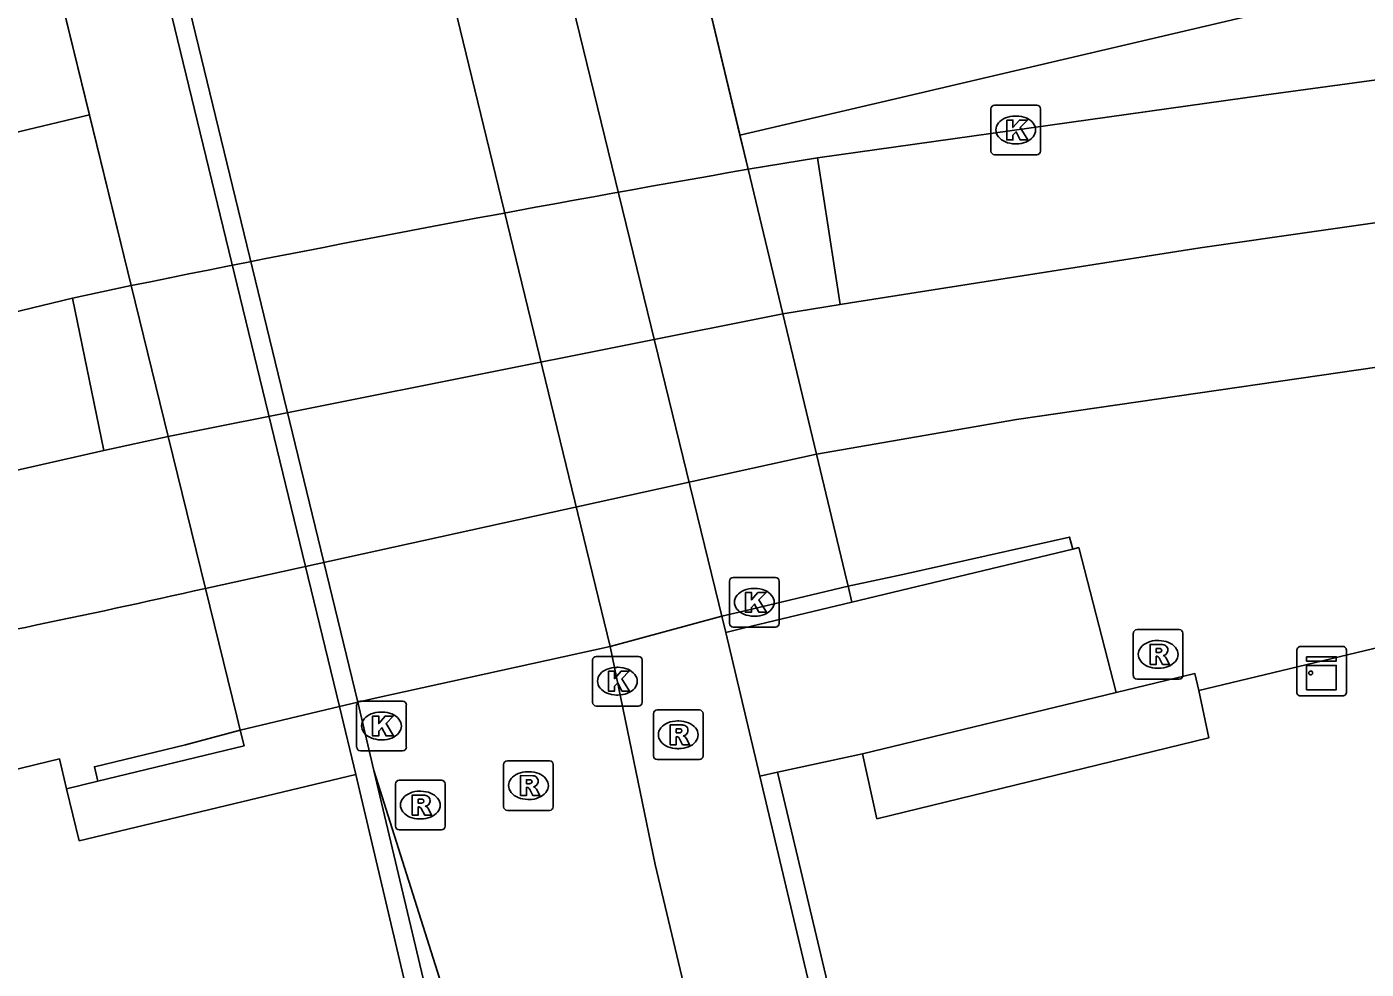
# Model space of a CAD drawing. Extents: x 158038 to 159242, y 380133 to 381214.
# Drawn here: x 158665.36 to 158692.37, y 380997.89 to 381016.88 of the extents above; entities that cross this region are included whole.
import ezdxf

# ---------------------------------------------------------------- set-up
doc = ezdxf.new("R2010")
doc.units = 0
for name, color, linetype in [('IMGEO_Berm_groen', 7, 'Continuous'), ('IMGEO_Berm_open', 7, 'Continuous'), ('IMGEO_Dek', 7, 'Continuous'), ('IMGEO_Fietspad_open', 7, 'Continuous'), ('IMGEO_Groenvoorziening', 7, 'Continuous'), ('IMGEO_Hek', 7, 'Continuous'), ('IMGEO_Kast', 7, 'Continuous'), ('IMGEO_Kolk', 7, 'Continuous'), ('IMGEO_Muur', 7, 'Continuous'), ('IMGEO_Rijbaan_regionaal_gesloten', 7, 'Continuous'), ('IMGEO_Rioolput', 7, 'Continuous'), ('IMGEO_Verkeerseiland_open', 7, 'Continuous'), ('IMGEO_Voetpad_op_trap', 7, 'Continuous'), ('IMGEO_Voetpad_open', 7, 'Continuous')]:
    doc.layers.add(name, color=color, linetype=linetype)

msp = doc.modelspace()

# ---------------------------------------------------------------- linework, layer by layer
at = {"layer": 'IMGEO_Berm_groen'}
msp.add_lwpolyline([(158666.166, 381001.526), (158666.422, 381000.477), (158671.995, 381001.81)], dxfattribs=at)
at = {"layer": 'IMGEO_Berm_open'}
for points in [[(158680.604, 381011.098), (158679.905, 381014.012)], [(158667.47, 381011.667), (158668.216, 381008.625)]]:
    msp.add_lwpolyline(points, dxfattribs=at)
at = {"layer": 'IMGEO_Dek'}
msp.add_lwpolyline([(158665.778, 381018.569), (158667.47, 381011.667), (158668.216, 381008.625), (158668.967, 381005.563), (158669.599, 381002.985), (158669.667, 381002.708), (158671.666, 381003.181), (158672.035, 381003.268), (158672.387, 381003.351), (158677.125, 381004.39), (158679.376, 381005.004), (158679.726, 381005.087), (158681.921, 381005.606), (158681.854, 381005.884), (158681.282, 381008.27), (158680.604, 381011.098), (158679.905, 381014.012), (158678.123, 381021.443)], dxfattribs=at)
at = {"layer": 'IMGEO_Fietspad_open'}
for points in [[(158651.91, 381089.41), (158658.223, 381062.478), (158658.774, 381060.069), (158658.818, 381059.878), (158658.497, 381059.8), (158667.371, 381022.499), (158667.86, 381020.483), (158667.967, 381020.043), (158672.035, 381003.268)], [(158709.619, 380866.64), (158709.463, 380867.521), (158707.319, 380876.312), (158699.376, 380909.991), (158693.603, 380934.169), (158688.921, 380954.272), (158678.032, 381000), (158677.125, 381004.39), (158673.033, 381021.228), (158672.927, 381021.669), (158667.035, 381046.28), (158663.617, 381061.042), (158663.576, 381061.221), (158663, 381063.616), (158656.793, 381089.506)], [(158681.765, 381011.288), (158681.967, 381011.321), (158689.021, 381012.427), (158698.681, 381013.815), (158704.369, 381014.827), (158722.738, 381018.95), (158742.853, 381023.871), (158750.706, 381025.707)], [(158681.282, 381008.27), (158685.319, 381008.969), (158694.668, 381010.325), (158705.83, 381011.978), (158725.39, 381016.383), (158745.433, 381021.103), (158755.4, 381023.485)], [(158680.604, 381011.098), (158681.765, 381011.288)], [(158680.604, 381011.098), (158668.216, 381008.625)], [(158681.282, 381008.27), (158680.604, 381011.098)], [(158681.282, 381008.27), (158680.604, 381011.098)], [(158666.916, 381008.345), (158668.216, 381008.625)], [(158668.216, 381008.625), (158668.967, 381005.563)], [(158668.216, 381008.625), (158668.967, 381005.563)], [(158631.65, 380998.147), (158637.012, 380999.915), (158646, 381002.859), (158655.094, 381005.47), (158664.276, 381007.743), (158666.916, 381008.345)], [(158681.282, 381008.27), (158668.967, 381005.563)], [(158672.361, 381001.891), (158674.016, 380996.666), (158679.129, 380974.762), (158684.079, 380953.998), (158684.223, 380952.937)]]:
    msp.add_lwpolyline(points, dxfattribs=at)
msp.add_arc((158620.339, 381221.86), 221.696, 280.75154, 282.67045, dxfattribs=at)
at = {"layer": 'IMGEO_Groenvoorziening'}
msp.add_lwpolyline([(158688.991, 381003.505), (158689.195, 381002.553), (158682.503, 381000.919), (158682.212, 381002.231)], dxfattribs=at)
at = {"layer": 'IMGEO_Hek'}
for points in [[(158679.376, 381005.004), (158677.125, 381004.39), (158672.387, 381003.351), (158672.035, 381003.268)], [(158672.035, 381003.268), (158671.666, 381003.181), (158669.667, 381002.708)]]:
    msp.add_lwpolyline(points, dxfattribs=at)
at = {"layer": 'IMGEO_Kast'}
for p, q in [((158690.969, 381003.47), (158690.969, 381004.311)), ((158690.969, 381004.311), (158690.969, 381003.47)), ((158691.044, 381004.395), (158691.885, 381004.395)), ((158691.885, 381004.395), (158691.044, 381004.395)), ((158691.969, 381004.32), (158691.969, 381003.479)), ((158691.969, 381003.479), (158691.969, 381004.32)), ((158691.894, 381003.395), (158691.053, 381003.395)), ((158691.053, 381003.395), (158691.894, 381003.395))]:
    msp.add_line(p, q, dxfattribs=at)
for points in [[(158691.164, 381004.185), (158691.764, 381004.185), (158691.764, 381004.1), (158691.164, 381004.1), (158691.164, 381004.185)], [(158691.164, 381004.01), (158691.764, 381004.01), (158691.764, 381003.521), (158691.164, 381003.521), (158691.164, 381004.01)]]:
    msp.add_lwpolyline(points, dxfattribs=at)
msp.add_circle((158691.248, 381003.859), 0.0377, dxfattribs=at)
for centre, start, end in [((158691.047, 381004.317), 92.4484, 184.2845), ((158691.047, 381004.317), 92.4484, 184.2845), ((158691.891, 381004.317), 2.4484, 94.2845), ((158691.891, 381004.317), 2.4484, 94.2845), ((158691.047, 381003.473), 182.4484, 274.2845), ((158691.047, 381003.473), 182.4484, 274.2845), ((158691.891, 381003.473), 272.4484, 4.2845), ((158691.891, 381003.473), 272.4484, 4.2845)]:
    msp.add_arc(centre, 0.0779, start, end, dxfattribs=at)
at = {"layer": 'IMGEO_Kolk'}
for p, q in [((158684.801, 381014.379), (158684.801, 381015.231)), ((158684.876, 381015.305), (158685.728, 381015.305)), ((158685.289, 381015.085), (158685.314, 381015.085)), ((158685.802, 381015.231), (158685.802, 381014.379)), ((158685.312, 381014.525), (158685.287, 381014.525)), ((158685.728, 381014.305), (158684.876, 381014.305)), ((158679.53, 381004.858), (158679.53, 381005.71)), ((158679.605, 381005.784), (158680.457, 381005.784)), ((158680.531, 381005.71), (158680.531, 381004.858)), ((158680.018, 381005.564), (158680.043, 381005.564)), ((158680.041, 381005.004), (158680.016, 381005.004)), ((158680.457, 381004.784), (158679.605, 381004.784)), ((158676.77, 381003.267), (158676.77, 381004.119)), ((158676.845, 381004.193), (158677.697, 381004.193)), ((158677.771, 381004.119), (158677.771, 381003.267)), ((158677.258, 381003.973), (158677.283, 381003.973)), ((158672.014, 381002.365), (158672.014, 381003.217)), ((158672.089, 381003.291), (158672.941, 381003.291)), ((158673.015, 381003.217), (158673.015, 381002.365)), ((158677.697, 381003.193), (158676.845, 381003.193)), ((158677.281, 381003.413), (158677.256, 381003.413)), ((158672.502, 381003.071), (158672.527, 381003.071)), ((158672.525, 381002.511), (158672.5, 381002.511)), ((158672.941, 381002.291), (158672.089, 381002.291))]:
    msp.add_line(p, q, dxfattribs=at)
for points in [[(158684.801, 381014.379), (158684.801, 381015.231)], [(158684.876, 381015.305), (158685.728, 381015.305)], [(158685.802, 381015.231), (158685.802, 381014.379)], [(158685.122, 381015.005), (158685.245, 381015.005), (158685.245, 381014.854), (158685.375, 381015.005), (158685.539, 381015.005), (158685.393, 381014.854), (158685.546, 381014.605), (158685.394, 381014.605), (158685.309, 381014.769), (158685.245, 381014.702), (158685.245, 381014.605), (158685.122, 381014.605), (158685.122, 381015.005)], [(158685.728, 381014.305), (158684.876, 381014.305)], [(158679.53, 381004.858), (158679.53, 381005.71)], [(158679.605, 381005.784), (158680.457, 381005.784)], [(158680.531, 381005.71), (158680.531, 381004.858)], [(158679.851, 381005.484), (158679.974, 381005.484), (158679.974, 381005.333), (158680.104, 381005.484), (158680.268, 381005.484), (158680.122, 381005.333), (158680.275, 381005.084), (158680.123, 381005.084), (158680.038, 381005.248), (158679.974, 381005.181), (158679.974, 381005.084), (158679.851, 381005.084), (158679.851, 381005.484)], [(158680.457, 381004.784), (158679.605, 381004.784)], [(158676.77, 381003.267), (158676.77, 381004.119)], [(158676.845, 381004.193), (158677.697, 381004.193)], [(158677.771, 381004.119), (158677.771, 381003.267)], [(158677.091, 381003.893), (158677.214, 381003.893), (158677.214, 381003.742), (158677.344, 381003.893), (158677.508, 381003.893), (158677.362, 381003.742), (158677.515, 381003.493), (158677.363, 381003.493), (158677.278, 381003.657), (158677.214, 381003.59), (158677.214, 381003.493), (158677.091, 381003.493), (158677.091, 381003.893)], [(158672.014, 381002.365), (158672.014, 381003.217)], [(158672.089, 381003.291), (158672.941, 381003.291)], [(158673.015, 381003.217), (158673.015, 381002.365)], [(158677.697, 381003.193), (158676.845, 381003.193)], [(158672.335, 381002.991), (158672.458, 381002.991), (158672.458, 381002.84), (158672.588, 381002.991), (158672.752, 381002.991), (158672.606, 381002.84), (158672.759, 381002.591), (158672.607, 381002.591), (158672.522, 381002.755), (158672.458, 381002.688), (158672.458, 381002.591), (158672.335, 381002.591), (158672.335, 381002.991)], [(158672.941, 381002.291), (158672.089, 381002.291)]]:
    msp.add_lwpolyline(points, dxfattribs=at)
for centre, start, end in [((158684.878, 381015.229), 91.552, 178.448), ((158684.878, 381015.229), 91.552, 178.448), ((158685.726, 381015.229), 1.552, 88.448), ((158685.726, 381015.229), 1.552, 88.448), ((158684.878, 381014.381), 181.552, 268.448), ((158684.878, 381014.381), 181.552, 268.448), ((158685.726, 381014.381), 271.552, 358.448), ((158685.726, 381014.381), 271.552, 358.448), ((158679.607, 381005.708), 91.552, 178.448), ((158679.607, 381005.708), 91.552, 178.448), ((158680.455, 381005.708), 1.552, 88.448), ((158680.455, 381005.708), 1.552, 88.448), ((158679.607, 381004.86), 181.552, 268.448), ((158679.607, 381004.86), 181.552, 268.448), ((158680.455, 381004.86), 271.552, 358.448), ((158680.455, 381004.86), 271.552, 358.448), ((158676.847, 381004.117), 91.552, 178.448), ((158676.847, 381004.117), 91.552, 178.448), ((158677.695, 381004.117), 1.552, 88.448), ((158677.695, 381004.117), 1.552, 88.448), ((158672.091, 381003.215), 91.552, 178.448), ((158672.091, 381003.215), 91.552, 178.448), ((158672.939, 381003.215), 1.552, 88.448), ((158672.939, 381003.215), 1.552, 88.448), ((158676.847, 381003.269), 181.552, 268.448), ((158676.847, 381003.269), 181.552, 268.448), ((158677.695, 381003.269), 271.552, 358.448), ((158677.695, 381003.269), 271.552, 358.448), ((158672.091, 381002.367), 181.552, 268.448), ((158672.091, 381002.367), 181.552, 268.448), ((158672.939, 381002.367), 271.552, 358.448), ((158672.939, 381002.367), 271.552, 358.448)]:
    msp.add_arc(centre, 0.0765, start, end, dxfattribs=at)
for centre, major_axis, ratio, start_param, end_param in [((158685.288, 381014.805), (-0.387, 0.002), 0.722429, 4.712389, 7.853982), ((158685.313, 381014.805), (-0.39, 0.002), 0.717154, 1.570796, 4.712389), ((158680.017, 381005.284), (-0.387, 0.002), 0.722429, 4.712389, 7.853982), ((158680.042, 381005.284), (-0.39, 0.002), 0.717154, 1.570796, 4.712389), ((158677.257, 381003.693), (-0.387, 0.002), 0.722429, 4.712389, 7.853982), ((158677.282, 381003.693), (-0.39, 0.002), 0.717154, 1.570796, 4.712389), ((158672.501, 381002.791), (-0.387, 0.002), 0.722429, 4.712389, 7.853982), ((158672.526, 381002.791), (-0.39, 0.002), 0.717154, 1.570796, 4.712389)]:
    msp.add_ellipse(centre, major_axis=major_axis, ratio=ratio, start_param=start_param, end_param=end_param, dxfattribs=at)
at = {"layer": 'IMGEO_Muur'}
for points in [[(158686.45, 381006.356), (158686.387, 381006.597), (158683.023, 381005.843), (158681.921, 381005.606)], [(158686.45, 381006.356), (158681.998, 381005.285)], [(158679.726, 381005.087), (158681.921, 381005.606)], [(158681.998, 381005.285), (158681.921, 381005.606)], [(158679.376, 381005.004), (158679.726, 381005.087)], [(158671.666, 381003.181), (158672.035, 381003.268)], [(158671.995, 381001.81), (158671.666, 381003.181)], [(158672.035, 381003.268), (158672.361, 381001.891)], [(158666.798, 381001.678), (158666.727, 381001.969), (158668.564, 381002.411), (158669.667, 381002.708)], [(158669.667, 381002.708), (158669.744, 381002.387), (158666.798, 381001.678)], [(158672.361, 381001.891), (158683.797, 380953.67), (158683.376, 380953.532)], [(158680.141, 381001.782), (158680.496, 381001.857)], [(158680.496, 381001.857), (158691.506, 380955.478), (158691.138, 380955.441)], [(158683.376, 380953.532), (158671.995, 381001.81)], [(158691.138, 380955.441), (158680.141, 381001.782)]]:
    msp.add_lwpolyline(points, dxfattribs=at)
at = {"layer": 'IMGEO_Rijbaan_regionaal_gesloten'}
for points in [[(158753.294, 381032.04), (158742.848, 381029.57), (158737.229, 381028.241), (158731.29, 381026.837), (158727.384, 381025.963), (158719.7, 381024.08), (158717.612, 381023.589), (158708.12, 381021.36), (158702.249, 381020.076), (158694.626, 381018.181), (158690.823, 381017.292), (158686.805, 381016.352), (158682.787, 381015.413), (158679.74, 381014.7)], [(158679.905, 381014.012), (158678.123, 381021.443)], [(158665.778, 381018.569), (158667.47, 381011.667)], [(158665.778, 381018.569), (158666.627, 381015.107)], [(158679.74, 381014.7), (158678.937, 381018.048)], [(158681.302, 381014.244), (158690.303, 381015.503), (158700.434, 381016.884)], [(158666.627, 381015.107), (158656.933, 381012.791), (158649.096, 381010.919), (158641.451, 381009.092), (158633.779, 381007.383), (158626.007, 381005.501), (158610.716, 381001.898), (158603.036, 381000.089), (158594.635, 380998.11), (158587.508, 380996.381), (158583.848, 380995.494), (158581.18, 380994.864), (158575.946, 380993.627), (158568.275, 380991.816), (158560.604, 380990.004)], [(158667.47, 381011.667), (158666.627, 381015.107)], [(158679.905, 381014.012), (158679.74, 381014.7)], [(158679.905, 381014.012), (158681.302, 381014.244)], [(158666.288, 381011.416), (158667.47, 381011.667)], [(158636.057, 381004.158), (158640.823, 381005.286), (158655.245, 381008.744), (158666.288, 381011.416)]]:
    msp.add_lwpolyline(points, dxfattribs=at)
msp.add_arc((158755.084, 380581.212), 439.281, 99.85418, 101.50473, dxfattribs=at)
at = {"layer": 'IMGEO_Rioolput'}
for p, q in [((158687.672, 381003.807), (158687.672, 381004.659)), ((158687.747, 381004.733), (158688.599, 381004.733)), ((158688.673, 381004.659), (158688.673, 381003.807)), ((158688.16, 381004.513), (158688.185, 381004.513)), ((158688.599, 381003.733), (158687.747, 381003.733)), ((158688.183, 381003.953), (158688.158, 381003.953)), ((158677.996, 381002.187), (158677.996, 381003.039)), ((158678.071, 381003.113), (158678.923, 381003.113)), ((158678.997, 381003.039), (158678.997, 381002.187)), ((158678.484, 381002.893), (158678.509, 381002.893)), ((158675.052, 381002.089), (158675.904, 381002.089)), ((158678.923, 381002.113), (158678.071, 381002.113)), ((158678.507, 381002.333), (158678.482, 381002.333)), ((158674.977, 381001.163), (158674.977, 381002.015)), ((158675.465, 381001.869), (158675.49, 381001.869)), ((158675.978, 381002.015), (158675.978, 381001.163)), ((158672.796, 381000.77), (158672.796, 381001.622)), ((158672.871, 381001.696), (158673.723, 381001.696)), ((158673.797, 381001.622), (158673.797, 381000.77)), ((158673.284, 381001.476), (158673.309, 381001.476)), ((158675.488, 381001.309), (158675.463, 381001.309)), ((158675.904, 381001.089), (158675.052, 381001.089)), ((158673.307, 381000.916), (158673.282, 381000.916)), ((158673.723, 381000.696), (158672.871, 381000.696))]:
    msp.add_line(p, q, dxfattribs=at)
for points in [[(158687.672, 381003.807), (158687.672, 381004.659)], [(158687.747, 381004.733), (158688.599, 381004.733)], [(158688.673, 381004.659), (158688.673, 381003.807)], [(158688.261, 381004.431), (158688.009, 381004.433), (158688.009, 381004.033)], [(158688.187, 381004.352), (158688.133, 381004.352), (158688.133, 381004.271)], [(158688.133, 381004.271), (158688.185, 381004.271)], [(158688.009, 381004.033), (158688.133, 381004.033), (158688.133, 381004.195), (158688.144, 381004.195)], [(158688.191, 381004.166), (158688.262, 381004.033), (158688.402, 381004.033), (158688.337, 381004.159)], [(158688.599, 381003.733), (158687.747, 381003.733)], [(158677.996, 381002.187), (158677.996, 381003.039)], [(158678.071, 381003.113), (158678.923, 381003.113)], [(158678.997, 381003.039), (158678.997, 381002.187)], [(158678.585, 381002.811), (158678.333, 381002.813), (158678.333, 381002.413)], [(158678.511, 381002.732), (158678.457, 381002.732), (158678.457, 381002.651)], [(158678.457, 381002.651), (158678.509, 381002.651)], [(158678.333, 381002.413), (158678.457, 381002.413), (158678.457, 381002.575), (158678.468, 381002.575)], [(158678.515, 381002.546), (158678.586, 381002.413), (158678.726, 381002.413), (158678.661, 381002.539)], [(158675.052, 381002.089), (158675.904, 381002.089)], [(158678.923, 381002.113), (158678.071, 381002.113)], [(158674.977, 381001.163), (158674.977, 381002.015)], [(158675.978, 381002.015), (158675.978, 381001.163)], [(158672.796, 381000.77), (158672.796, 381001.622)], [(158672.871, 381001.696), (158673.723, 381001.696)], [(158673.797, 381001.622), (158673.797, 381000.77)], [(158675.566, 381001.787), (158675.314, 381001.789), (158675.314, 381001.389)], [(158675.314, 381001.389), (158675.438, 381001.389), (158675.438, 381001.551), (158675.449, 381001.551)], [(158675.492, 381001.708), (158675.438, 381001.708), (158675.438, 381001.627)], [(158675.438, 381001.627), (158675.49, 381001.627)], [(158673.385, 381001.394), (158673.133, 381001.396), (158673.133, 381000.996)], [(158673.311, 381001.315), (158673.257, 381001.315), (158673.257, 381001.234)], [(158675.496, 381001.522), (158675.567, 381001.389), (158675.707, 381001.389), (158675.642, 381001.515)], [(158673.133, 381000.996), (158673.257, 381000.996), (158673.257, 381001.158), (158673.268, 381001.158)], [(158673.257, 381001.234), (158673.309, 381001.234)], [(158673.315, 381001.129), (158673.386, 381000.996), (158673.526, 381000.996), (158673.461, 381001.122)], [(158675.904, 381001.089), (158675.052, 381001.089)], [(158673.723, 381000.696), (158672.871, 381000.696)]]:
    msp.add_lwpolyline(points, dxfattribs=at)
for centre, radius, start, end in [((158687.749, 381004.657), 0.0765, 91.552, 178.448), ((158687.749, 381004.657), 0.0765, 91.552, 178.448), ((158688.597, 381004.657), 0.0765, 1.552, 88.448), ((158688.597, 381004.657), 0.0765, 1.552, 88.448), ((158688.169, 381004.46), 0.19, 274.7715, 282.9687), ((158688.193, 381004.256), 0.0964, 77.0061, 93.1865), ((158688.207, 381004.313), 0.0378, 276.6634, 79.6772), ((158688.26, 381004.321), 0.109, 350.3612, 89.416), ((158688.258, 381004.321), 0.112, 277.5842, 350.9817), ((158688.143, 381004.142), 0.0533, 26.0293, 88.6989), ((158688.242, 381004.106), 0.108, 29.5134, 73.7905), ((158687.749, 381003.809), 0.0765, 181.552, 268.448), ((158687.749, 381003.809), 0.0765, 181.552, 268.448), ((158688.597, 381003.809), 0.0765, 271.552, 358.448), ((158688.597, 381003.809), 0.0765, 271.552, 358.448), ((158678.073, 381003.037), 0.0765, 91.552, 178.448), ((158678.073, 381003.037), 0.0765, 91.552, 178.448), ((158678.921, 381003.037), 0.0765, 1.552, 88.448), ((158678.921, 381003.037), 0.0765, 1.552, 88.448), ((158678.493, 381002.84), 0.19, 274.7715, 282.9687), ((158678.517, 381002.636), 0.0964, 77.0061, 93.1865), ((158678.531, 381002.693), 0.0378, 276.6634, 79.6772), ((158678.584, 381002.701), 0.109, 350.3612, 89.416), ((158678.582, 381002.701), 0.112, 277.5842, 350.9817), ((158678.467, 381002.522), 0.0533, 26.0293, 88.6989), ((158678.566, 381002.486), 0.108, 29.5134, 73.7905), ((158675.054, 381002.013), 0.0765, 91.552, 178.448), ((158675.054, 381002.013), 0.0765, 91.552, 178.448), ((158675.902, 381002.013), 0.0765, 1.552, 88.448), ((158675.902, 381002.013), 0.0765, 1.552, 88.448), ((158678.073, 381002.189), 0.0765, 181.552, 268.448), ((158678.073, 381002.189), 0.0765, 181.552, 268.448), ((158678.921, 381002.189), 0.0765, 271.552, 358.448), ((158678.921, 381002.189), 0.0765, 271.552, 358.448), ((158672.873, 381001.62), 0.0765, 91.552, 178.448), ((158672.873, 381001.62), 0.0765, 91.552, 178.448), ((158673.721, 381001.62), 0.0765, 1.552, 88.448), ((158673.721, 381001.62), 0.0765, 1.552, 88.448), ((158675.448, 381001.498), 0.0533, 26.0293, 88.6989), ((158675.474, 381001.816), 0.19, 274.7715, 282.9687), ((158675.498, 381001.612), 0.0964, 77.0061, 93.1865), ((158675.512, 381001.669), 0.0378, 276.6634, 79.6772), ((158675.565, 381001.677), 0.109, 350.3612, 89.416), ((158675.563, 381001.677), 0.112, 277.5842, 350.9817), ((158675.547, 381001.462), 0.108, 29.5134, 73.7905), ((158673.317, 381001.219), 0.0964, 77.0061, 93.1865), ((158673.331, 381001.276), 0.0378, 276.6634, 79.6772), ((158673.384, 381001.284), 0.109, 350.3612, 89.416), ((158673.267, 381001.105), 0.0533, 26.0293, 88.6989), ((158673.293, 381001.423), 0.19, 274.7715, 282.9687), ((158673.382, 381001.284), 0.112, 277.5842, 350.9817), ((158673.366, 381001.069), 0.108, 29.5134, 73.7905), ((158675.054, 381001.165), 0.0765, 181.552, 268.448), ((158675.054, 381001.165), 0.0765, 181.552, 268.448), ((158675.902, 381001.165), 0.0765, 271.552, 358.448), ((158675.902, 381001.165), 0.0765, 271.552, 358.448), ((158672.873, 381000.772), 0.0765, 181.552, 268.448), ((158672.873, 381000.772), 0.0765, 181.552, 268.448), ((158673.721, 381000.772), 0.0765, 271.552, 358.448), ((158673.721, 381000.772), 0.0765, 271.552, 358.448)]:
    msp.add_arc(centre, radius, start, end, dxfattribs=at)
for centre, major_axis, ratio, start_param, end_param in [((158688.159, 381004.233), (-0.387, 0.002), 0.722429, 4.712389, 7.853982), ((158688.184, 381004.233), (-0.39, 0.002), 0.717154, 1.570796, 4.712389), ((158678.483, 381002.613), (-0.387, 0.002), 0.722429, 4.712389, 7.853982), ((158678.508, 381002.613), (-0.39, 0.002), 0.717154, 1.570796, 4.712389), ((158675.464, 381001.589), (-0.387, 0.002), 0.722429, 4.712389, 7.853982), ((158675.489, 381001.589), (-0.39, 0.002), 0.717154, 1.570796, 4.712389), ((158673.283, 381001.196), (-0.387, 0.002), 0.722429, 4.712389, 7.853982), ((158673.308, 381001.196), (-0.39, 0.002), 0.717154, 1.570796, 4.712389)]:
    msp.add_ellipse(centre, major_axis=major_axis, ratio=ratio, start_param=start_param, end_param=end_param, dxfattribs=at)
at = {"layer": 'IMGEO_Verkeerseiland_open'}
for points in [[(158681.302, 381014.244), (158681.765, 381011.288)], [(158680.604, 381011.098), (158679.905, 381014.012)], [(158667.47, 381011.667), (158668.216, 381008.625)], [(158666.288, 381011.416), (158666.916, 381008.345)]]:
    msp.add_lwpolyline(points, dxfattribs=at)
at = {"layer": 'IMGEO_Voetpad_op_trap'}
for points in [[(158679.454, 381004.674), (158679.804, 381004.759), (158681.998, 381005.285)], [(158682.212, 381002.231), (158687.328, 381003.465)], [(158682.212, 381002.231), (158680.496, 381001.857)]]:
    msp.add_lwpolyline(points, dxfattribs=at)
at = {"layer": 'IMGEO_Voetpad_open'}
for points in [[(158679.454, 381004.674), (158675.365, 381021.433), (158675.292, 381021.757), (158675.182, 381022.181)], [(158671.666, 381003.181), (158667.491, 381020.395)], [(158668.967, 381005.563), (158669.599, 381002.985), (158669.667, 381002.708), (158671.666, 381003.181), (158672.035, 381003.268), (158672.387, 381003.351), (158677.125, 381004.39), (158679.376, 381005.004), (158679.726, 381005.087), (158681.921, 381005.606), (158681.854, 381005.884), (158681.282, 381008.27)], [(158681.921, 381005.606), (158681.854, 381005.884), (158681.282, 381008.27)], [(158687.328, 381003.465), (158686.572, 381006.385), (158686.45, 381006.356)], [(158668.967, 381005.563), (158669.599, 381002.985), (158669.667, 381002.708)], [(158680.141, 381001.782), (158679.454, 381004.674)], [(158693.503, 381004.589), (158688.991, 381003.505)], [(158688.991, 381003.505), (158688.913, 381003.847), (158687.328, 381003.465)], [(158666.166, 381001.526), (158666.02, 381002.126), (158661.181, 381000.955)], [(158666.798, 381001.678), (158666.166, 381001.526)]]:
    msp.add_lwpolyline(points, dxfattribs=at)

doc.saveas('drawing.dxf')
